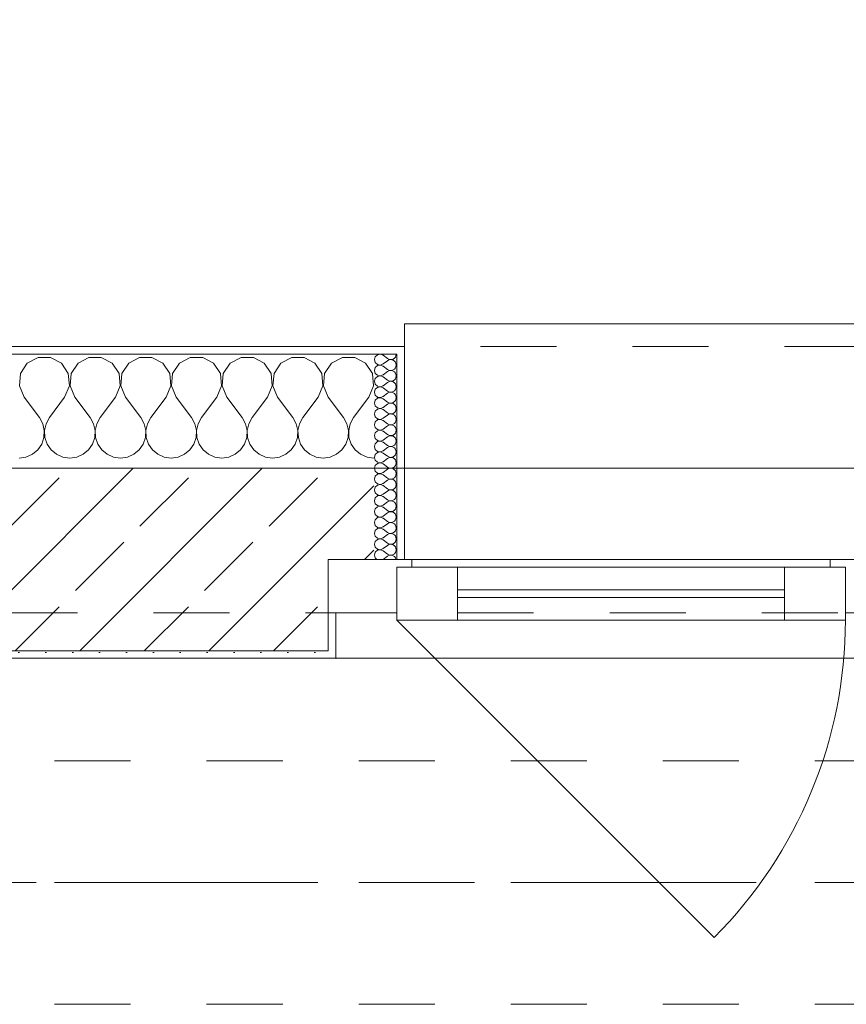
# Model space of a CAD drawing. Header units: metres. Extents: x -4 to 100, y -11 to 17.
# Tile 376 of 656: x 25.93 to 27.02, y 12.99 to 14.28. Entities that reach past the tile are written whole.
import ezdxf

# ---------------------------------------------------------------- set-up
doc = ezdxf.new("R2010")
doc.units = ezdxf.units.M
doc.header["$MEASUREMENT"] = 0
for name, pattern in [('Achse', [0.2, 0.1, -0.05, 0, -0.05]), ('Strichlinie doppelt', [0.546806, 0.264583, -0.105833, 0.070556, -0.105833]), ('Strichlinie eng', [0.115, 0.075, -0.04]), ('Untersicht', [0.1, 0.075, -0.025])]:
    doc.linetypes.add(name, pattern=pattern)
for name, color, linetype in [('152 - Bemaßung_ Beschriftung.Ausbau', 7, 'Continuous'), ('451 - Universal.Achsen Raster', 7, 'Continuous'), ('603 - Struktur.Bodenplatte_ Decke Roh', 7, 'Continuous'), ('604 - Struktur.Wand Aussen', 7, 'Continuous'), ('608 - Struktur.Träger', 7, 'Continuous'), ('650 - Abdeckung.Fußboden Aufbau', 7, 'Continuous'), ('Neubau_653 - Abdeckung.TB Verkofferung', 7, 'Continuous')]:
    doc.layers.add(name, color=color, linetype=linetype)
doc.styles.add('ERSTELLTER_STIL_2', font='txt')
doc.dimstyles.new('ERSTELLTER_STIL__5', dxfattribs={"dimtxt": 0.1, "dimasz": 0.0532, "dimexe": 0.18, "dimexo": 0.0625, "dimgap": 0, "dimtad": 1, "dimtih": 1, "dimtoh": 1, "dimzin": 0, "dimdsep": 46, "dimtxsty": 'ERSTELLTER_STIL_2', "dimblk": 'ARROWHEAD_2', "dimblk1": 'ARROWHEAD_2', "dimblk2": 'ARROWHEAD_2', "dimcen": 0.09, "dimse1": 1, "dimse2": 1, "dimclrd": 7, "dimclre": 7, "dimclrt": 7, "dimazin": 0, "dimtfac": 1, "dimtdec": 4, "dimtmove": 0, "dimatfit": 3, "dimfxl": 1, "dimtolj": 1, "dimtzin": 0, "dimarcsym": 0})
pattern_1 = [(0, (0, 0), (0, 0.08660254), [0, -0.05]), (0, (0.025, 0.0433), (0, 0.08660254), [0, -0.05])]
pattern_2 = [(45, (0, 0), (-0.01767767, 0.01767767), [0, -0.025])]

# ---------------------------------------------------------------- blocks, each defined once
blk = doc.blocks.new('*X69')
at = {"layer": '604 - Struktur.Wand Aussen', "color": 7, "linetype": 'Continuous', "lineweight": 5}
for p, q in [((25.9442, 13.833), (25.9352, 13.8195)), ((25.9585, 13.8407), (25.9442, 13.833)), ((25.9748, 13.8407), (25.9585, 13.8407)), ((25.9891, 13.833), (25.9748, 13.8407)), ((25.9981, 13.8195), (25.9891, 13.833)), ((26.0109, 13.833), (26.0019, 13.8195)), ((26.0252, 13.8407), (26.0109, 13.833)), ((26.0415, 13.8407), (26.0252, 13.8407)), ((26.0558, 13.833), (26.0415, 13.8407)), ((26.0648, 13.8195), (26.0558, 13.833)), ((26.0776, 13.833), (26.0686, 13.8195)), ((26.0919, 13.8407), (26.0776, 13.833)), ((26.1081, 13.8407), (26.0919, 13.8407)), ((26.1224, 13.833), (26.1081, 13.8407)), ((26.1314, 13.8195), (26.1224, 13.833)), ((26.1442, 13.833), (26.1352, 13.8195)), ((26.1585, 13.8407), (26.1442, 13.833)), ((26.1748, 13.8407), (26.1585, 13.8407)), ((26.1891, 13.833), (26.1748, 13.8407)), ((26.1981, 13.8195), (26.1891, 13.833)), ((26.2109, 13.833), (26.2019, 13.8195)), ((26.2252, 13.8407), (26.2109, 13.833)), ((26.2415, 13.8407), (26.2252, 13.8407)), ((26.2558, 13.833), (26.2415, 13.8407)), ((26.2648, 13.8195), (26.2558, 13.833)), ((26.2776, 13.833), (26.2686, 13.8195)), ((26.2919, 13.8407), (26.2776, 13.833)), ((26.3081, 13.8407), (26.2919, 13.8407)), ((26.3224, 13.833), (26.3081, 13.8407)), ((26.3314, 13.8195), (26.3224, 13.833)), ((26.3442, 13.833), (26.3352, 13.8195)), ((26.3585, 13.8407), (26.3442, 13.833)), ((26.3748, 13.8407), (26.3585, 13.8407)), ((26.3891, 13.833), (26.3748, 13.8407)), ((26.3981, 13.8195), (26.3891, 13.833)), ((25.9352, 13.8195), (25.9337, 13.8033)), ((25.9996, 13.8033), (25.9981, 13.8195)), ((26.0019, 13.8195), (26.0004, 13.8033)), ((26.0663, 13.8033), (26.0648, 13.8195)), ((26.0686, 13.8195), (26.067, 13.8033)), ((26.133, 13.8033), (26.1314, 13.8195)), ((26.1352, 13.8195), (26.1337, 13.8033)), ((26.1996, 13.8033), (26.1981, 13.8195)), ((26.2019, 13.8195), (26.2004, 13.8033)), ((26.2663, 13.8033), (26.2648, 13.8195)), ((26.2686, 13.8195), (26.267, 13.8033)), ((26.333, 13.8033), (26.3314, 13.8195)), ((26.3352, 13.8195), (26.3337, 13.8033)), ((26.3996, 13.8033), (26.3981, 13.8195)), ((25.9337, 13.8033), (25.94, 13.7883)), ((25.9933, 13.7883), (25.9996, 13.8033)), ((26.0004, 13.8033), (26.0067, 13.7883)), ((26.06, 13.7883), (26.0663, 13.8033)), ((26.067, 13.8033), (26.0733, 13.7883)), ((26.1267, 13.7883), (26.133, 13.8033)), ((26.1337, 13.8033), (26.14, 13.7883)), ((26.1933, 13.7883), (26.1996, 13.8033)), ((26.2004, 13.8033), (26.2067, 13.7883)), ((26.26, 13.7883), (26.2663, 13.8033)), ((26.267, 13.8033), (26.2733, 13.7883)), ((26.3267, 13.7883), (26.333, 13.8033)), ((26.3337, 13.8033), (26.34, 13.7883)), ((26.3933, 13.7883), (26.3996, 13.8033)), ((25.94, 13.7883), (25.96, 13.7617)), ((25.9933, 13.7883), (25.9733, 13.7617)), ((26.0067, 13.7883), (26.0267, 13.7617)), ((26.06, 13.7883), (26.04, 13.7617)), ((26.0733, 13.7883), (26.0933, 13.7617)), ((26.1267, 13.7883), (26.1067, 13.7617)), ((26.14, 13.7883), (26.16, 13.7617)), ((26.1933, 13.7883), (26.1733, 13.7617)), ((26.2067, 13.7883), (26.2267, 13.7617)), ((26.26, 13.7883), (26.24, 13.7617)), ((26.2733, 13.7883), (26.2933, 13.7617)), ((26.3267, 13.7883), (26.3067, 13.7617)), ((26.34, 13.7883), (26.36, 13.7617)), ((26.3933, 13.7883), (26.3733, 13.7617)), ((25.9645, 13.7536), (25.96, 13.7617)), ((25.9665, 13.7447), (25.9645, 13.7536)), ((25.9689, 13.7536), (25.9668, 13.7447)), ((25.9733, 13.7617), (25.9689, 13.7536)), ((26.0311, 13.7536), (26.0267, 13.7617)), ((26.0332, 13.7447), (26.0311, 13.7536)), ((26.0355, 13.7536), (26.0335, 13.7447)), ((26.04, 13.7617), (26.0355, 13.7536)), ((26.0978, 13.7536), (26.0933, 13.7617)), ((26.0999, 13.7447), (26.0978, 13.7536)), ((26.1022, 13.7536), (26.1001, 13.7447)), ((26.1067, 13.7617), (26.1022, 13.7536)), ((26.1645, 13.7536), (26.16, 13.7617)), ((26.1665, 13.7447), (26.1645, 13.7536)), ((26.1689, 13.7536), (26.1668, 13.7447)), ((26.1733, 13.7617), (26.1689, 13.7536)), ((26.2311, 13.7536), (26.2267, 13.7617)), ((26.2332, 13.7447), (26.2311, 13.7536)), ((26.2355, 13.7536), (26.2335, 13.7447)), ((26.24, 13.7617), (26.2355, 13.7536)), ((26.2978, 13.7536), (26.2933, 13.7617)), ((26.2999, 13.7447), (26.2978, 13.7536)), ((26.3022, 13.7536), (26.3001, 13.7447)), ((26.3067, 13.7617), (26.3022, 13.7536)), ((26.3645, 13.7536), (26.36, 13.7617)), ((26.3665, 13.7447), (26.3645, 13.7536)), ((26.3689, 13.7536), (26.3668, 13.7447)), ((26.3733, 13.7617), (26.3689, 13.7536)), ((25.9661, 13.7355), (25.9665, 13.7447)), ((25.9668, 13.7447), (25.9672, 13.7355)), ((26.0328, 13.7355), (26.0332, 13.7447)), ((26.0335, 13.7447), (26.0339, 13.7355)), ((26.0994, 13.7355), (26.0999, 13.7447)), ((26.1001, 13.7447), (26.1006, 13.7355)), ((26.1661, 13.7355), (26.1665, 13.7447)), ((26.1668, 13.7447), (26.1672, 13.7355)), ((26.2328, 13.7355), (26.2332, 13.7447)), ((26.2335, 13.7447), (26.2339, 13.7355)), ((26.2994, 13.7355), (26.2999, 13.7447)), ((26.3001, 13.7447), (26.3006, 13.7355)), ((26.3661, 13.7355), (26.3665, 13.7447)), ((26.3668, 13.7447), (26.3672, 13.7355)), ((25.9579, 13.7192), (25.9631, 13.7268)), ((25.9631, 13.7268), (25.9661, 13.7355)), ((25.9672, 13.7355), (25.9702, 13.7268)), ((25.9702, 13.7268), (25.9754, 13.7192)), ((26.0246, 13.7192), (26.0298, 13.7268)), ((26.0298, 13.7268), (26.0328, 13.7355)), ((26.0339, 13.7355), (26.0369, 13.7268)), ((26.0369, 13.7268), (26.0421, 13.7192)), ((26.0913, 13.7192), (26.0965, 13.7268)), ((26.0965, 13.7268), (26.0994, 13.7355)), ((26.1006, 13.7355), (26.1035, 13.7268)), ((26.1035, 13.7268), (26.1087, 13.7192)), ((26.1579, 13.7192), (26.1631, 13.7268)), ((26.1631, 13.7268), (26.1661, 13.7355)), ((26.1672, 13.7355), (26.1702, 13.7268)), ((26.1702, 13.7268), (26.1754, 13.7192)), ((26.2246, 13.7192), (26.2298, 13.7268)), ((26.2298, 13.7268), (26.2328, 13.7355)), ((26.2339, 13.7355), (26.2369, 13.7268)), ((26.2369, 13.7268), (26.2421, 13.7192)), ((26.2913, 13.7192), (26.2965, 13.7268)), ((26.2965, 13.7268), (26.2994, 13.7355)), ((26.3006, 13.7355), (26.3035, 13.7268)), ((26.3035, 13.7268), (26.3087, 13.7192)), ((26.3579, 13.7192), (26.3631, 13.7268)), ((26.3631, 13.7268), (26.3661, 13.7355)), ((26.3672, 13.7355), (26.3702, 13.7268)), ((26.3702, 13.7268), (26.3754, 13.7192)), ((25.9509, 13.7133), (25.9579, 13.7192)), ((25.9754, 13.7192), (25.9825, 13.7133)), ((26.0175, 13.7133), (26.0246, 13.7192)), ((26.0421, 13.7192), (26.0491, 13.7133)), ((26.0842, 13.7133), (26.0913, 13.7192)), ((26.1087, 13.7192), (26.1158, 13.7133)), ((26.1509, 13.7133), (26.1579, 13.7192)), ((26.1754, 13.7192), (26.1825, 13.7133)), ((26.2175, 13.7133), (26.2246, 13.7192)), ((26.2421, 13.7192), (26.2491, 13.7133)), ((26.2842, 13.7133), (26.2913, 13.7192)), ((26.3087, 13.7192), (26.3158, 13.7133)), ((26.3509, 13.7133), (26.3579, 13.7192)), ((26.3754, 13.7192), (26.3825, 13.7133)), ((25.9333, 13.7083), (25.9424, 13.7096)), ((25.9424, 13.7096), (25.9509, 13.7133)), ((25.9825, 13.7133), (25.9909, 13.7096)), ((25.9909, 13.7096), (26, 13.7083)), ((26, 13.7083), (26.0091, 13.7096)), ((26.0091, 13.7096), (26.0175, 13.7133)), ((26.0491, 13.7133), (26.0576, 13.7096)), ((26.0576, 13.7096), (26.0667, 13.7083)), ((26.0667, 13.7083), (26.0758, 13.7096)), ((26.0758, 13.7096), (26.0842, 13.7133)), ((26.1158, 13.7133), (26.1242, 13.7096)), ((26.1242, 13.7096), (26.1333, 13.7083)), ((26.1333, 13.7083), (26.1424, 13.7096)), ((26.1424, 13.7096), (26.1509, 13.7133)), ((26.1825, 13.7133), (26.1909, 13.7096)), ((26.1909, 13.7096), (26.2, 13.7083)), ((26.2, 13.7083), (26.2091, 13.7096)), ((26.2091, 13.7096), (26.2175, 13.7133)), ((26.2491, 13.7133), (26.2576, 13.7096)), ((26.2576, 13.7096), (26.2667, 13.7083)), ((26.2667, 13.7083), (26.2758, 13.7096)), ((26.2758, 13.7096), (26.2842, 13.7133)), ((26.3158, 13.7133), (26.3242, 13.7096)), ((26.3242, 13.7096), (26.3333, 13.7083)), ((26.3333, 13.7083), (26.3424, 13.7096)), ((26.3424, 13.7096), (26.3509, 13.7133)), ((26.3825, 13.7133), (26.3909, 13.7096)), ((26.3909, 13.7096), (26.4, 13.7083))]:
    blk.add_line(p, q, dxfattribs=at)
blk = doc.blocks.new('*X93')
at = {"layer": '604 - Struktur.Wand Aussen', "color": 7, "linetype": 'Continuous', "lineweight": 5}
for p, q in [((26.4047, 13.8442), (26.4018, 13.8416)), ((26.4085, 13.845), (26.4047, 13.8442)), ((26.4121, 13.8436), (26.4085, 13.845)), ((26.4121, 13.8436), (26.4179, 13.8393)), ((26.4282, 13.8412), (26.429, 13.843)), ((26.429, 13.843), (26.4293, 13.845)), ((26.4018, 13.8416), (26.4007, 13.8379)), ((26.4007, 13.8379), (26.4018, 13.8341)), ((26.4018, 13.8341), (26.4047, 13.8315)), ((26.4047, 13.83), (26.4018, 13.8273)), ((26.4047, 13.8315), (26.4085, 13.8307)), ((26.4085, 13.8307), (26.4047, 13.83)), ((26.4085, 13.8307), (26.4121, 13.8321)), ((26.4121, 13.8293), (26.4085, 13.8307)), ((26.4121, 13.8321), (26.4179, 13.8364)), ((26.4179, 13.8393), (26.4196, 13.8383)), ((26.4196, 13.8374), (26.4179, 13.8364)), ((26.4196, 13.8383), (26.4215, 13.8379)), ((26.4215, 13.8378), (26.4196, 13.8374)), ((26.4215, 13.8379), (26.4235, 13.838)), ((26.4235, 13.8377), (26.4215, 13.8378)), ((26.4235, 13.838), (26.4253, 13.8386)), ((26.4253, 13.8371), (26.4235, 13.8377)), ((26.4253, 13.8386), (26.427, 13.8397)), ((26.427, 13.836), (26.4253, 13.8371)), ((26.427, 13.8397), (26.4282, 13.8412)), ((26.4282, 13.8345), (26.427, 13.836)), ((26.429, 13.8327), (26.4282, 13.8345)), ((26.4293, 13.8307), (26.429, 13.8327)), ((26.429, 13.8288), (26.4293, 13.8307)), ((26.4018, 13.8273), (26.4007, 13.8236)), ((26.4007, 13.8236), (26.4018, 13.8198)), ((26.4018, 13.8198), (26.4047, 13.8172)), ((26.4047, 13.8172), (26.4085, 13.8165)), ((26.4085, 13.8165), (26.4121, 13.8179)), ((26.4121, 13.8293), (26.4179, 13.825)), ((26.4121, 13.8179), (26.4179, 13.8221)), ((26.4179, 13.825), (26.4196, 13.824)), ((26.4196, 13.8231), (26.4179, 13.8221)), ((26.4196, 13.824), (26.4215, 13.8236)), ((26.4215, 13.8235), (26.4196, 13.8231)), ((26.4215, 13.8236), (26.4235, 13.8237)), ((26.4235, 13.8234), (26.4215, 13.8235)), ((26.4235, 13.8237), (26.4253, 13.8243)), ((26.4253, 13.8228), (26.4235, 13.8234)), ((26.4253, 13.8243), (26.427, 13.8254)), ((26.427, 13.8217), (26.4253, 13.8228)), ((26.427, 13.8254), (26.4282, 13.827)), ((26.4282, 13.8202), (26.427, 13.8217)), ((26.4282, 13.827), (26.429, 13.8288)), ((26.429, 13.8184), (26.4282, 13.8202)), ((26.4293, 13.8164), (26.429, 13.8184)), ((26.4018, 13.813), (26.4007, 13.8093)), ((26.4007, 13.8093), (26.4018, 13.8055)), ((26.4047, 13.8157), (26.4018, 13.813)), ((26.4018, 13.8055), (26.4047, 13.8029)), ((26.4085, 13.8164), (26.4047, 13.8157)), ((26.4121, 13.815), (26.4085, 13.8164)), ((26.4121, 13.815), (26.4179, 13.8107)), ((26.4121, 13.8036), (26.4179, 13.8079)), ((26.4179, 13.8107), (26.4196, 13.8098)), ((26.4196, 13.8088), (26.4179, 13.8079)), ((26.4196, 13.8098), (26.4215, 13.8093)), ((26.4215, 13.8093), (26.4196, 13.8088)), ((26.4215, 13.8093), (26.4235, 13.8094)), ((26.4235, 13.8092), (26.4215, 13.8093)), ((26.4235, 13.8094), (26.4253, 13.81)), ((26.4253, 13.8085), (26.4235, 13.8092)), ((26.4253, 13.81), (26.427, 13.8112)), ((26.427, 13.8074), (26.4253, 13.8085)), ((26.427, 13.8112), (26.4282, 13.8127)), ((26.4282, 13.8059), (26.427, 13.8074)), ((26.4282, 13.8127), (26.429, 13.8145)), ((26.429, 13.8041), (26.4282, 13.8059)), ((26.429, 13.8145), (26.4293, 13.8164)), ((26.4293, 13.8021), (26.429, 13.8041)), ((26.4018, 13.7988), (26.4007, 13.795)), ((26.4007, 13.795), (26.4018, 13.7912)), ((26.4047, 13.8014), (26.4018, 13.7988)), ((26.4018, 13.7912), (26.4047, 13.7886)), ((26.4047, 13.8029), (26.4085, 13.8022)), ((26.4085, 13.8021), (26.4047, 13.8014)), ((26.4085, 13.8022), (26.4121, 13.8036)), ((26.4121, 13.8007), (26.4085, 13.8021)), ((26.4121, 13.8007), (26.4179, 13.7964)), ((26.4121, 13.7893), (26.4179, 13.7936)), ((26.4179, 13.7964), (26.4196, 13.7955)), ((26.4196, 13.7945), (26.4179, 13.7936)), ((26.4196, 13.7955), (26.4215, 13.795)), ((26.4215, 13.795), (26.4196, 13.7945)), ((26.4215, 13.795), (26.4235, 13.7951)), ((26.4235, 13.7949), (26.4215, 13.795)), ((26.4235, 13.7951), (26.4253, 13.7958)), ((26.4253, 13.7942), (26.4235, 13.7949)), ((26.4253, 13.7958), (26.427, 13.7969)), ((26.427, 13.7931), (26.4253, 13.7942)), ((26.427, 13.7969), (26.4282, 13.7984)), ((26.4282, 13.7916), (26.427, 13.7931)), ((26.4282, 13.7984), (26.429, 13.8002)), ((26.429, 13.7898), (26.4282, 13.7916)), ((26.429, 13.8002), (26.4293, 13.8021)), ((26.4018, 13.7845), (26.4007, 13.7807)), ((26.4007, 13.7807), (26.4018, 13.777)), ((26.4047, 13.7871), (26.4018, 13.7845)), ((26.4047, 13.7886), (26.4085, 13.7879)), ((26.4085, 13.7878), (26.4047, 13.7871)), ((26.4085, 13.7879), (26.4121, 13.7893)), ((26.4121, 13.7864), (26.4085, 13.7878)), ((26.4121, 13.7864), (26.4179, 13.7821)), ((26.4121, 13.775), (26.4179, 13.7793)), ((26.4179, 13.7821), (26.4196, 13.7812)), ((26.4196, 13.7802), (26.4179, 13.7793)), ((26.4196, 13.7812), (26.4215, 13.7807)), ((26.4215, 13.7807), (26.4196, 13.7802)), ((26.4215, 13.7807), (26.4235, 13.7808)), ((26.4235, 13.7806), (26.4215, 13.7807)), ((26.4235, 13.7808), (26.4253, 13.7815)), ((26.4253, 13.78), (26.4235, 13.7806)), ((26.4253, 13.7815), (26.427, 13.7826)), ((26.427, 13.7788), (26.4253, 13.78)), ((26.427, 13.7826), (26.4282, 13.7841)), ((26.4282, 13.7773), (26.427, 13.7788)), ((26.4282, 13.7841), (26.429, 13.7859)), ((26.4293, 13.7879), (26.429, 13.7898)), ((26.429, 13.7859), (26.4293, 13.7879)), ((26.4018, 13.7702), (26.4007, 13.7664)), ((26.4007, 13.7664), (26.4018, 13.7627)), ((26.4018, 13.777), (26.4047, 13.7743)), ((26.4047, 13.7728), (26.4018, 13.7702)), ((26.4047, 13.7743), (26.4085, 13.7736)), ((26.4085, 13.7735), (26.4047, 13.7728)), ((26.4085, 13.7736), (26.4121, 13.775)), ((26.4121, 13.7721), (26.4085, 13.7735)), ((26.4121, 13.7721), (26.4179, 13.7679)), ((26.4179, 13.7679), (26.4196, 13.7669)), ((26.4196, 13.766), (26.4179, 13.765)), ((26.4196, 13.7669), (26.4215, 13.7665)), ((26.4215, 13.7664), (26.4196, 13.766)), ((26.4215, 13.7665), (26.4235, 13.7666)), ((26.4235, 13.7663), (26.4215, 13.7664)), ((26.4235, 13.7666), (26.4253, 13.7672)), ((26.4253, 13.7657), (26.4235, 13.7663)), ((26.4253, 13.7672), (26.427, 13.7683)), ((26.427, 13.7646), (26.4253, 13.7657)), ((26.427, 13.7683), (26.4282, 13.7698)), ((26.429, 13.7755), (26.4282, 13.7773)), ((26.4282, 13.7698), (26.429, 13.7716)), ((26.4293, 13.7736), (26.429, 13.7755)), ((26.429, 13.7716), (26.4293, 13.7736)), ((26.4018, 13.7559), (26.4007, 13.7521)), ((26.4018, 13.7627), (26.4047, 13.76)), ((26.4047, 13.7585), (26.4018, 13.7559)), ((26.4047, 13.76), (26.4085, 13.7593)), ((26.4085, 13.7593), (26.4047, 13.7585)), ((26.4085, 13.7593), (26.4121, 13.7607)), ((26.4121, 13.7579), (26.4085, 13.7593)), ((26.4121, 13.7607), (26.4179, 13.765)), ((26.4121, 13.7579), (26.4179, 13.7536)), ((26.4179, 13.7536), (26.4196, 13.7526)), ((26.4196, 13.7526), (26.4215, 13.7522)), ((26.4215, 13.7522), (26.4235, 13.7523)), ((26.4235, 13.7523), (26.4253, 13.7529)), ((26.4253, 13.7529), (26.427, 13.754)), ((26.4282, 13.763), (26.427, 13.7646)), ((26.427, 13.754), (26.4282, 13.7555)), ((26.429, 13.7612), (26.4282, 13.763)), ((26.4282, 13.7555), (26.429, 13.7573)), ((26.4293, 13.7593), (26.429, 13.7612)), ((26.429, 13.7573), (26.4293, 13.7593)), ((26.4007, 13.7521), (26.4018, 13.7484)), ((26.4018, 13.7416), (26.4007, 13.7379)), ((26.4018, 13.7484), (26.4047, 13.7458)), ((26.4047, 13.7442), (26.4018, 13.7416)), ((26.4047, 13.7458), (26.4085, 13.745)), ((26.4085, 13.745), (26.4047, 13.7442)), ((26.4085, 13.745), (26.4121, 13.7464)), ((26.4121, 13.7436), (26.4085, 13.745)), ((26.4121, 13.7464), (26.4179, 13.7507)), ((26.4121, 13.7436), (26.4179, 13.7393)), ((26.4196, 13.7517), (26.4179, 13.7507)), ((26.4179, 13.7393), (26.4196, 13.7383)), ((26.4215, 13.7521), (26.4196, 13.7517)), ((26.4235, 13.752), (26.4215, 13.7521)), ((26.4253, 13.7514), (26.4235, 13.752)), ((26.427, 13.7503), (26.4253, 13.7514)), ((26.4253, 13.7386), (26.427, 13.7397)), ((26.4282, 13.7488), (26.427, 13.7503)), ((26.427, 13.7397), (26.4282, 13.7412)), ((26.429, 13.747), (26.4282, 13.7488)), ((26.4282, 13.7412), (26.429, 13.743)), ((26.4293, 13.745), (26.429, 13.747)), ((26.429, 13.743), (26.4293, 13.745)), ((26.4007, 13.7379), (26.4018, 13.7341)), ((26.4018, 13.7273), (26.4007, 13.7236)), ((26.4018, 13.7341), (26.4047, 13.7315)), ((26.4047, 13.73), (26.4018, 13.7273)), ((26.4047, 13.7315), (26.4085, 13.7307)), ((26.4085, 13.7307), (26.4047, 13.73)), ((26.4085, 13.7307), (26.4121, 13.7321)), ((26.4121, 13.7293), (26.4085, 13.7307)), ((26.4121, 13.7321), (26.4179, 13.7364)), ((26.4121, 13.7293), (26.4179, 13.725)), ((26.4196, 13.7374), (26.4179, 13.7364)), ((26.4196, 13.7383), (26.4215, 13.7379)), ((26.4215, 13.7378), (26.4196, 13.7374)), ((26.4215, 13.7379), (26.4235, 13.738)), ((26.4235, 13.7377), (26.4215, 13.7378)), ((26.4235, 13.738), (26.4253, 13.7386)), ((26.4253, 13.7371), (26.4235, 13.7377)), ((26.427, 13.736), (26.4253, 13.7371)), ((26.4282, 13.7345), (26.427, 13.736)), ((26.427, 13.7254), (26.4282, 13.727)), ((26.429, 13.7327), (26.4282, 13.7345)), ((26.4282, 13.727), (26.429, 13.7288)), ((26.4293, 13.7307), (26.429, 13.7327)), ((26.429, 13.7288), (26.4293, 13.7307)), ((26.4007, 13.7236), (26.4018, 13.7198)), ((26.4018, 13.7198), (26.4047, 13.7172)), ((26.4047, 13.7157), (26.4018, 13.713)), ((26.4047, 13.7172), (26.4085, 13.7165)), ((26.4085, 13.7164), (26.4047, 13.7157)), ((26.4085, 13.7165), (26.4121, 13.7179)), ((26.4121, 13.715), (26.4085, 13.7164)), ((26.4121, 13.7179), (26.4179, 13.7221)), ((26.4121, 13.715), (26.4179, 13.7107)), ((26.4179, 13.725), (26.4196, 13.724)), ((26.4196, 13.7231), (26.4179, 13.7221)), ((26.4196, 13.724), (26.4215, 13.7236)), ((26.4215, 13.7235), (26.4196, 13.7231)), ((26.4215, 13.7236), (26.4235, 13.7237)), ((26.4235, 13.7234), (26.4215, 13.7235)), ((26.4235, 13.7237), (26.4253, 13.7243)), ((26.4253, 13.7228), (26.4235, 13.7234)), ((26.4253, 13.7243), (26.427, 13.7254)), ((26.427, 13.7217), (26.4253, 13.7228)), ((26.4282, 13.7202), (26.427, 13.7217)), ((26.429, 13.7184), (26.4282, 13.7202)), ((26.4282, 13.7127), (26.429, 13.7145)), ((26.4293, 13.7164), (26.429, 13.7184)), ((26.429, 13.7145), (26.4293, 13.7164)), ((26.4018, 13.713), (26.4007, 13.7093)), ((26.4007, 13.7093), (26.4018, 13.7055)), ((26.4018, 13.7055), (26.4047, 13.7029)), ((26.4047, 13.7014), (26.4018, 13.6988)), ((26.4047, 13.7029), (26.4085, 13.7022)), ((26.4085, 13.7021), (26.4047, 13.7014)), ((26.4085, 13.7022), (26.4121, 13.7036)), ((26.4121, 13.7007), (26.4085, 13.7021)), ((26.4121, 13.7036), (26.4179, 13.7079)), ((26.4121, 13.7007), (26.4179, 13.6964)), ((26.4179, 13.7107), (26.4196, 13.7098)), ((26.4196, 13.7088), (26.4179, 13.7079)), ((26.4196, 13.7098), (26.4215, 13.7093)), ((26.4215, 13.7093), (26.4196, 13.7088)), ((26.4215, 13.7093), (26.4235, 13.7094)), ((26.4235, 13.7092), (26.4215, 13.7093)), ((26.4235, 13.7094), (26.4253, 13.71)), ((26.4253, 13.7085), (26.4235, 13.7092)), ((26.4253, 13.71), (26.427, 13.7112)), ((26.427, 13.7074), (26.4253, 13.7085)), ((26.427, 13.7112), (26.4282, 13.7127)), ((26.4282, 13.7059), (26.427, 13.7074)), ((26.429, 13.7041), (26.4282, 13.7059)), ((26.4293, 13.7021), (26.429, 13.7041)), ((26.429, 13.7002), (26.4293, 13.7021)), ((26.4018, 13.6988), (26.4007, 13.695)), ((26.4007, 13.695), (26.4018, 13.6912)), ((26.4018, 13.6912), (26.4047, 13.6886)), ((26.4047, 13.6886), (26.4085, 13.6879)), ((26.4085, 13.6878), (26.4047, 13.6871)), ((26.4085, 13.6879), (26.4121, 13.6893)), ((26.4121, 13.6864), (26.4085, 13.6878)), ((26.4121, 13.6893), (26.4179, 13.6936)), ((26.4179, 13.6964), (26.4196, 13.6955)), ((26.4196, 13.6945), (26.4179, 13.6936)), ((26.4196, 13.6955), (26.4215, 13.695)), ((26.4215, 13.695), (26.4196, 13.6945)), ((26.4215, 13.695), (26.4235, 13.6951)), ((26.4235, 13.6949), (26.4215, 13.695)), ((26.4235, 13.6951), (26.4253, 13.6958)), ((26.4253, 13.6942), (26.4235, 13.6949)), ((26.4253, 13.6958), (26.427, 13.6969)), ((26.427, 13.6931), (26.4253, 13.6942)), ((26.427, 13.6969), (26.4282, 13.6984)), ((26.4282, 13.6916), (26.427, 13.6931)), ((26.4282, 13.6984), (26.429, 13.7002)), ((26.429, 13.6898), (26.4282, 13.6916)), ((26.4293, 13.6879), (26.429, 13.6898)), ((26.429, 13.6859), (26.4293, 13.6879)), ((26.4018, 13.6845), (26.4007, 13.6807)), ((26.4007, 13.6807), (26.4018, 13.677)), ((26.4047, 13.6871), (26.4018, 13.6845)), ((26.4018, 13.677), (26.4047, 13.6743)), ((26.4085, 13.6736), (26.4121, 13.675)), ((26.4121, 13.6864), (26.4179, 13.6821)), ((26.4121, 13.675), (26.4179, 13.6793)), ((26.4179, 13.6821), (26.4196, 13.6812)), ((26.4196, 13.6802), (26.4179, 13.6793)), ((26.4196, 13.6812), (26.4215, 13.6807)), ((26.4215, 13.6807), (26.4196, 13.6802)), ((26.4215, 13.6807), (26.4235, 13.6808)), ((26.4235, 13.6806), (26.4215, 13.6807)), ((26.4235, 13.6808), (26.4253, 13.6815)), ((26.4253, 13.68), (26.4235, 13.6806)), ((26.4253, 13.6815), (26.427, 13.6826)), ((26.427, 13.6788), (26.4253, 13.68)), ((26.427, 13.6826), (26.4282, 13.6841)), ((26.4282, 13.6773), (26.427, 13.6788)), ((26.4282, 13.6841), (26.429, 13.6859)), ((26.429, 13.6755), (26.4282, 13.6773)), ((26.4293, 13.6736), (26.429, 13.6755)), ((26.4018, 13.6702), (26.4007, 13.6664)), ((26.4007, 13.6664), (26.4018, 13.6627)), ((26.4047, 13.6728), (26.4018, 13.6702)), ((26.4018, 13.6627), (26.4047, 13.66)), ((26.4047, 13.6743), (26.4085, 13.6736)), ((26.4085, 13.6735), (26.4047, 13.6728)), ((26.4121, 13.6721), (26.4085, 13.6735)), ((26.4121, 13.6721), (26.4179, 13.6679)), ((26.4121, 13.6607), (26.4179, 13.665)), ((26.4179, 13.6679), (26.4196, 13.6669)), ((26.4196, 13.666), (26.4179, 13.665)), ((26.4196, 13.6669), (26.4215, 13.6665)), ((26.4215, 13.6664), (26.4196, 13.666)), ((26.4215, 13.6665), (26.4235, 13.6666)), ((26.4235, 13.6663), (26.4215, 13.6664)), ((26.4235, 13.6666), (26.4253, 13.6672)), ((26.4253, 13.6657), (26.4235, 13.6663)), ((26.4253, 13.6672), (26.427, 13.6683)), ((26.427, 13.6646), (26.4253, 13.6657)), ((26.427, 13.6683), (26.4282, 13.6698)), ((26.4282, 13.663), (26.427, 13.6646)), ((26.4282, 13.6698), (26.429, 13.6716)), ((26.429, 13.6612), (26.4282, 13.663)), ((26.429, 13.6716), (26.4293, 13.6736)), ((26.4018, 13.6559), (26.4007, 13.6521)), ((26.4007, 13.6521), (26.4018, 13.6484)), ((26.4047, 13.6585), (26.4018, 13.6559)), ((26.4047, 13.66), (26.4085, 13.6593)), ((26.4085, 13.6593), (26.4047, 13.6585)), ((26.4085, 13.6593), (26.4121, 13.6607)), ((26.4121, 13.6579), (26.4085, 13.6593)), ((26.4121, 13.6579), (26.4179, 13.6536)), ((26.4121, 13.6464), (26.4179, 13.6507)), ((26.4179, 13.6536), (26.4196, 13.6526)), ((26.4196, 13.6517), (26.4179, 13.6507)), ((26.4196, 13.6526), (26.4215, 13.6522)), ((26.4215, 13.6521), (26.4196, 13.6517)), ((26.4215, 13.6522), (26.4235, 13.6523)), ((26.4235, 13.652), (26.4215, 13.6521)), ((26.4235, 13.6523), (26.4253, 13.6529)), ((26.4253, 13.6514), (26.4235, 13.652)), ((26.4253, 13.6529), (26.427, 13.654)), ((26.427, 13.6503), (26.4253, 13.6514)), ((26.427, 13.654), (26.4282, 13.6555)), ((26.4282, 13.6488), (26.427, 13.6503)), ((26.4282, 13.6555), (26.429, 13.6573)), ((26.429, 13.647), (26.4282, 13.6488)), ((26.4293, 13.6593), (26.429, 13.6612)), ((26.429, 13.6573), (26.4293, 13.6593)), ((26.4018, 13.6416), (26.4007, 13.6379)), ((26.4007, 13.6379), (26.4018, 13.6341)), ((26.4018, 13.6484), (26.4047, 13.6458)), ((26.4047, 13.6442), (26.4018, 13.6416)), ((26.4047, 13.6458), (26.4085, 13.645)), ((26.4085, 13.645), (26.4047, 13.6442)), ((26.4085, 13.645), (26.4121, 13.6464)), ((26.4121, 13.6436), (26.4085, 13.645)), ((26.4121, 13.6436), (26.4179, 13.6393)), ((26.4121, 13.6321), (26.4179, 13.6364)), ((26.4179, 13.6393), (26.4196, 13.6383)), ((26.4196, 13.6374), (26.4179, 13.6364)), ((26.4196, 13.6383), (26.4215, 13.6379)), ((26.4215, 13.6378), (26.4196, 13.6374)), ((26.4215, 13.6379), (26.4235, 13.638)), ((26.4235, 13.6377), (26.4215, 13.6378)), ((26.4235, 13.638), (26.4253, 13.6386)), ((26.4253, 13.6371), (26.4235, 13.6377)), ((26.4253, 13.6386), (26.427, 13.6397)), ((26.427, 13.636), (26.4253, 13.6371)), ((26.427, 13.6397), (26.4282, 13.6412)), ((26.4282, 13.6345), (26.427, 13.636)), ((26.4282, 13.6412), (26.429, 13.643)), ((26.4293, 13.645), (26.429, 13.647)), ((26.429, 13.643), (26.4293, 13.645)), ((26.4018, 13.6273), (26.4007, 13.6236)), ((26.4007, 13.6236), (26.4018, 13.6198)), ((26.4018, 13.6341), (26.4047, 13.6315)), ((26.4047, 13.63), (26.4018, 13.6273)), ((26.4047, 13.6315), (26.4085, 13.6307)), ((26.4085, 13.6307), (26.4047, 13.63)), ((26.4085, 13.6307), (26.4121, 13.6321)), ((26.4121, 13.6293), (26.4085, 13.6307)), ((26.4121, 13.6293), (26.4179, 13.625)), ((26.4179, 13.625), (26.4196, 13.624)), ((26.4196, 13.6231), (26.4179, 13.6221)), ((26.4196, 13.624), (26.4215, 13.6236)), ((26.4215, 13.6235), (26.4196, 13.6231)), ((26.4215, 13.6236), (26.4235, 13.6237)), ((26.4235, 13.6234), (26.4215, 13.6235)), ((26.4235, 13.6237), (26.4253, 13.6243)), ((26.4253, 13.6228), (26.4235, 13.6234)), ((26.4253, 13.6243), (26.427, 13.6254)), ((26.427, 13.6217), (26.4253, 13.6228)), ((26.427, 13.6254), (26.4282, 13.627)), ((26.429, 13.6327), (26.4282, 13.6345)), ((26.4282, 13.627), (26.429, 13.6288)), ((26.4293, 13.6307), (26.429, 13.6327)), ((26.429, 13.6288), (26.4293, 13.6307)), ((26.4018, 13.613), (26.4007, 13.6093)), ((26.4018, 13.6198), (26.4047, 13.6172)), ((26.4047, 13.6157), (26.4018, 13.613)), ((26.4047, 13.6172), (26.4085, 13.6165)), ((26.4085, 13.6164), (26.4047, 13.6157)), ((26.4085, 13.6165), (26.4121, 13.6179)), ((26.4121, 13.615), (26.4085, 13.6164)), ((26.4121, 13.6179), (26.4179, 13.6221)), ((26.4121, 13.615), (26.4179, 13.6107)), ((26.4179, 13.6107), (26.4196, 13.6098)), ((26.4235, 13.6094), (26.4253, 13.61)), ((26.4253, 13.61), (26.427, 13.6112)), ((26.4282, 13.6202), (26.427, 13.6217)), ((26.427, 13.6112), (26.4282, 13.6127)), ((26.429, 13.6184), (26.4282, 13.6202)), ((26.4282, 13.6127), (26.429, 13.6145)), ((26.4293, 13.6164), (26.429, 13.6184)), ((26.429, 13.6145), (26.4293, 13.6164)), ((26.4007, 13.6093), (26.4018, 13.6055)), ((26.4018, 13.5988), (26.4007, 13.595)), ((26.4018, 13.6055), (26.4047, 13.6029)), ((26.4047, 13.6014), (26.4018, 13.5988)), ((26.4047, 13.6029), (26.4085, 13.6022)), ((26.4085, 13.6021), (26.4047, 13.6014)), ((26.4085, 13.6022), (26.4121, 13.6036)), ((26.4121, 13.6007), (26.4085, 13.6021)), ((26.4121, 13.6036), (26.4179, 13.6079)), ((26.4121, 13.6007), (26.4179, 13.5964)), ((26.4196, 13.6088), (26.4179, 13.6079)), ((26.4196, 13.6098), (26.4215, 13.6093)), ((26.4215, 13.6093), (26.4196, 13.6088)), ((26.4215, 13.6093), (26.4235, 13.6094)), ((26.4235, 13.6092), (26.4215, 13.6093)), ((26.4253, 13.6085), (26.4235, 13.6092)), ((26.427, 13.6074), (26.4253, 13.6085)), ((26.4253, 13.5958), (26.427, 13.5969)), ((26.4282, 13.6059), (26.427, 13.6074)), ((26.427, 13.5969), (26.4282, 13.5984)), ((26.429, 13.6041), (26.4282, 13.6059)), ((26.4282, 13.5984), (26.429, 13.6002)), ((26.4293, 13.6021), (26.429, 13.6041)), ((26.429, 13.6002), (26.4293, 13.6021)), ((26.4007, 13.595), (26.4018, 13.5912)), ((26.4018, 13.5845), (26.4007, 13.5807)), ((26.4018, 13.5912), (26.4047, 13.5886)), ((26.4047, 13.5871), (26.4018, 13.5845)), ((26.4047, 13.5886), (26.4085, 13.5879)), ((26.4085, 13.5878), (26.4047, 13.5871)), ((26.4085, 13.5879), (26.4121, 13.5893)), ((26.4121, 13.5864), (26.4085, 13.5878)), ((26.4121, 13.5893), (26.4179, 13.5936)), ((26.4121, 13.5864), (26.4179, 13.5821)), ((26.4179, 13.5964), (26.4196, 13.5955)), ((26.4196, 13.5945), (26.4179, 13.5936)), ((26.4196, 13.5955), (26.4215, 13.595)), ((26.4215, 13.595), (26.4196, 13.5945)), ((26.4215, 13.595), (26.4235, 13.5951)), ((26.4235, 13.5949), (26.4215, 13.595)), ((26.4235, 13.5951), (26.4253, 13.5958)), ((26.4253, 13.5942), (26.4235, 13.5949)), ((26.427, 13.5931), (26.4253, 13.5942)), ((26.4282, 13.5916), (26.427, 13.5931)), ((26.427, 13.5826), (26.4282, 13.5841)), ((26.429, 13.5898), (26.4282, 13.5916)), ((26.4282, 13.5841), (26.429, 13.5859)), ((26.4293, 13.5879), (26.429, 13.5898)), ((26.429, 13.5859), (26.4293, 13.5879)), ((26.4007, 13.5807), (26.4018, 13.577)), ((26.4018, 13.577), (26.4039, 13.575)), ((26.4121, 13.575), (26.4179, 13.5793)), ((26.4179, 13.5821), (26.4196, 13.5812)), ((26.4196, 13.5802), (26.4179, 13.5793)), ((26.4196, 13.5812), (26.4215, 13.5807)), ((26.4215, 13.5807), (26.4196, 13.5802)), ((26.4215, 13.5807), (26.4235, 13.5808)), ((26.4235, 13.5806), (26.4215, 13.5807)), ((26.4235, 13.5808), (26.4253, 13.5815)), ((26.4253, 13.58), (26.4235, 13.5806)), ((26.4253, 13.5815), (26.427, 13.5826)), ((26.427, 13.5788), (26.4253, 13.58)), ((26.4282, 13.5773), (26.427, 13.5788)), ((26.429, 13.5755), (26.4282, 13.5773)), ((26.4291, 13.575), (26.429, 13.5755))]:
    blk.add_line(p, q, dxfattribs=at)
blk = doc.blocks.new('*D296')
at = {"layer": '152 - Bemaßung_ Beschriftung.Ausbau', "color": 7, "linetype": 'Continuous', "lineweight": 5}
for p, q in [((25.14, 14.8025), (25.14, 14.9075)), ((25.1602, 14.89), (25.1198, 14.82)), ((26.3602, 14.89), (26.3198, 14.82)), ((22.74, 14.855), (25.14, 14.855)), ((25.14, 14.855), (26.34, 14.855))]:
    blk.add_line(p, q, dxfattribs=at)
at = {"layer": '152 - Bemaßung_ Beschriftung.Ausbau', "color": 7, "lineweight": 5, "insert": (25.607, 14.875), "char_height": 0.1, "attachment_point": 7, "style": 'ERSTELLTER_STIL_2'}
blk.add_mtext('\\A1;{\\pql;\\fArial|b0|i0|c0|p38;1,20}', dxfattribs=at)
blk = doc.blocks.new('ARROWHEAD_2')
at = {"color": 0, "linetype": 'Continuous', "lineweight": 0}
for p, q in [((-0.378, -0.655), (0.378, 0.655)), ((0, 0), (-1, 0))]:
    blk.add_line(p, q, dxfattribs=at)
blk = doc.blocks.new('*D297')
at = {"layer": '152 - Bemaßung_ Beschriftung.Ausbau', "color": 7, "linetype": 'Continuous', "lineweight": 5}
for p, q in [((26.34, 14.8025), (26.34, 14.9075)), ((26.3602, 14.89), (26.3198, 14.82)), ((28.7602, 14.89), (28.7198, 14.82)), ((25.14, 14.855), (26.34, 14.855)), ((26.34, 14.855), (28.74, 14.855))]:
    blk.add_line(p, q, dxfattribs=at)
at = {"layer": '152 - Bemaßung_ Beschriftung.Ausbau', "color": 7, "lineweight": 5, "char_height": 0.1, "attachment_point": 7, "style": 'ERSTELLTER_STIL_2'}
for s, insert in [('\\A1;{\\pql;\\fArial|b0|i0|c0|p38;2,40}', (27.407, 14.875)), ('\\A1;{\\pql;\\fArial|b0|i0|c0|p38;2,01}', (27.407, 14.735))]:
    blk.add_mtext(s, dxfattribs=dict(at, insert=insert))
blk = doc.blocks.new('*D298')
at = {"layer": '152 - Bemaßung_ Beschriftung.Ausbau', "color": 7, "linetype": 'Continuous', "lineweight": 5}
for p, q in [((28.74, 14.8025), (28.74, 14.9075)), ((28.7602, 14.89), (28.7198, 14.82)), ((29.9602, 14.89), (29.9198, 14.82)), ((26.34, 14.855), (28.74, 14.855)), ((28.74, 14.855), (29.94, 14.855))]:
    blk.add_line(p, q, dxfattribs=at)
at = {"layer": '152 - Bemaßung_ Beschriftung.Ausbau', "color": 7, "lineweight": 5, "insert": (29.207, 14.875), "char_height": 0.1, "attachment_point": 7, "style": 'ERSTELLTER_STIL_2'}
blk.add_mtext('\\A1;{\\pql;\\fArial|b0|i0|c0|p38;1,20}', dxfattribs=at)
blk = doc.blocks.new('*D332')
at = {"layer": '152 - Bemaßung_ Beschriftung.Ausbau', "color": 7, "linetype": 'Continuous', "lineweight": 5}
for p, q in [((25.8, 15.3025), (25.8, 15.4075)), ((25.8202, 15.39), (25.7798, 15.32)), ((29.2702, 15.39), (29.2298, 15.32)), ((25.65, 15.355), (25.8, 15.355)), ((25.8, 15.355), (29.25, 15.355))]:
    blk.add_line(p, q, dxfattribs=at)
at = {"layer": '152 - Bemaßung_ Beschriftung.Ausbau', "color": 7, "lineweight": 5, "char_height": 0.1, "attachment_point": 7, "style": 'ERSTELLTER_STIL_2'}
for s, insert in [('\\A1;{\\pql;\\fArial|b0|i0|c0|p38;3,45}', (27.3161, 15.375)), ('\\A1;{\\pql;\\fArial|b0|i0|c0|p38;14}', (29.078, 15.375))]:
    blk.add_mtext(s, dxfattribs=dict(at, insert=insert))
blk = doc.blocks.new('*D333')
at = {"layer": '152 - Bemaßung_ Beschriftung.Ausbau', "color": 7, "linetype": 'Continuous', "lineweight": 5}
for p, q in [((29.25, 15.3025), (29.25, 15.4075)), ((29.2702, 15.39), (29.2298, 15.32)), ((29.4102, 15.39), (29.3698, 15.32)), ((25.8, 15.355), (29.25, 15.355)), ((29.25, 15.355), (29.39, 15.355))]:
    blk.add_line(p, q, dxfattribs=at)
blk = doc.blocks.new('*D369')
at = {"layer": '152 - Bemaßung_ Beschriftung.Ausbau', "color": 7, "linetype": 'Continuous', "lineweight": 5}
for p, q in [((25.88, 15.8025), (25.88, 15.9075)), ((25.9002, 15.89), (25.8598, 15.82)), ((29.2002, 15.89), (29.1598, 15.82)), ((25.58, 15.855), (25.88, 15.855)), ((25.88, 15.855), (29.18, 15.855))]:
    blk.add_line(p, q, dxfattribs=at)
at = {"layer": '152 - Bemaßung_ Beschriftung.Ausbau', "color": 7, "lineweight": 5, "insert": (27.397, 15.875), "char_height": 0.1, "attachment_point": 7, "style": 'ERSTELLTER_STIL_2'}
blk.add_mtext('\\A1;{\\pql;\\fArial|b0|i0|c0|p38;3,30}', dxfattribs=at)
blk = doc.blocks.new('*D370')
at = {"layer": '152 - Bemaßung_ Beschriftung.Ausbau', "color": 7, "linetype": 'Continuous', "lineweight": 5}
for p, q in [((29.18, 15.8025), (29.18, 15.9075)), ((29.2002, 15.89), (29.1598, 15.82)), ((29.5002, 15.89), (29.4598, 15.82)), ((25.88, 15.855), (29.18, 15.855)), ((29.18, 15.855), (29.48, 15.855))]:
    blk.add_line(p, q, dxfattribs=at)
at = {"layer": '152 - Bemaßung_ Beschriftung.Ausbau', "color": 7, "lineweight": 5, "insert": (29.2541, 15.875), "char_height": 0.1, "attachment_point": 7, "style": 'ERSTELLTER_STIL_2'}
blk.add_mtext('\\A1;{\\pql;\\fArial|b0|i0|c0|p38;30}', dxfattribs=at)

msp = doc.modelspace()

# ---------------------------------------------------------------- hatches: boundary and pattern name
at = {"layer": '604 - Struktur.Wand Aussen', "linetype": 'Continuous', "lineweight": 0, "true_color": 0x000000}
h = msp.add_hatch(dxfattribs=at)
h.set_pattern_fill('Verputz_0001', color=18, style=0, pattern_type=2)
h.set_pattern_definition(pattern_1)
h.paths.add_polyline_path([(25.05, 13.855), (25.05, 13.845), (26.43, 13.845), (26.43, 13.855)])
h = msp.add_hatch(dxfattribs=at)
h.set_pattern_fill('Verputz_0001', color=18, style=0, pattern_type=2)
h.set_pattern_definition(pattern_1)
h.paths.add_polyline_path([(26.43, 13.855), (26.43, 13.575), (26.44, 13.575), (26.44, 13.855)])
h = msp.add_hatch(dxfattribs=at)
h.set_pattern_fill('Beton__Stahlbeton_0001', color=18, style=0, pattern_type=2)
h.set_pattern_definition([(45, (0, 0), (-0.0848528, 0.0848528), []), (45, (-0.04243, 0.04243), (-0.0848528, 0.0848528), [0.09, -0.03])])
h.paths.add_polyline_path([(25.08, 13.695), (25.08, 13.575), (25.14, 13.575), (25.14, 13.505), (25.14, 13.455), (26.34, 13.455), (26.34, 13.505), (26.34, 13.575), (26.4, 13.575), (26.4, 13.695)])
h = msp.add_hatch(dxfattribs=at)
h.set_pattern_fill('Gips_0001', color=18, style=0, pattern_type=2)
h.set_pattern_definition(pattern_2)
h.paths.add_polyline_path([(26.34, 13.445), (26.35, 13.445), (26.35, 13.505), (26.34, 13.505)])
h = msp.add_hatch(dxfattribs=at)
h.set_pattern_fill('Gips_0001', color=18, style=0, pattern_type=2)
h.set_pattern_definition(pattern_2)
h.paths.add_polyline_path([(25.89, 13.455), (25.89, 13.445), (26.34, 13.445), (26.34, 13.455)])

# ---------------------------------------------------------------- linework, layer by layer
at = {"layer": '451 - Universal.Achsen Raster', "color": 160, "linetype": 'Strichlinie doppelt', "lineweight": 9, "true_color": 0x3232ff}
msp.add_line((64.935, 13.15), (-3.175, 13.15), dxfattribs=at)
at = {"layer": '603 - Struktur.Bodenplatte_ Decke Roh', "color": 7, "linetype": 'Continuous', "lineweight": 18, "flags": 128}
msp.add_lwpolyline([(47.48, 13.695), (14.78, 13.695), (14.78, 13.455), (14.78, 13), (14.84, 13), (14.84, 8.585), (13.03, 8.585), (13.03, 8.725), (11.41, 8.725), (11.41, 13), (11.48, 13), (11.48, 13.455), (11.48, 13.695), (-0.015, 13.695)], dxfattribs=at)
at = {"layer": '604 - Struktur.Wand Aussen', "color": 7, "linetype": 'Continuous', "lineweight": 9}
for p, q in [((28.64, 13.885), (26.44, 13.885)), ((26.44, 13.885), (26.44, 13.855)), ((26.43, 13.495), (26.8472, 13.0778)), ((28.73, 13.445), (26.35, 13.445))]:
    msp.add_line(p, q, dxfattribs=at)
at = {"layer": '604 - Struktur.Wand Aussen', "color": 7, "linetype": 'Continuous', "lineweight": 5}
for p, q in [((26.4, 13.845), (25.08, 13.845)), ((26.4, 13.845), (26.43, 13.845)), ((26.43, 13.855), (26.44, 13.855)), ((26.43, 13.575), (26.43, 13.845)), ((26.43, 13.845), (26.43, 13.575)), ((26.44, 13.855), (26.44, 13.845)), ((26.44, 13.855), (26.44, 13.845)), ((26.44, 13.845), (26.44, 13.705)), ((26.44, 13.845), (26.44, 13.705)), ((26.44, 13.705), (26.44, 13.695)), ((26.44, 13.705), (26.44, 13.695)), ((26.44, 13.695), (26.44, 13.575)), ((26.44, 13.695), (26.44, 13.575)), ((26.4, 13.575), (26.43, 13.575)), ((26.4, 13.575), (26.43, 13.575)), ((26.4, 13.575), (26.43, 13.575)), ((26.43, 13.575), (26.44, 13.575)), ((26.43, 13.575), (26.44, 13.575)), ((26.43, 13.575), (26.44, 13.575)), ((26.34, 13.505), (26.35, 13.505)), ((26.34, 13.505), (26.35, 13.505)), ((26.34, 13.505), (26.35, 13.505)), ((26.35, 13.505), (26.35, 13.455)), ((26.35, 13.505), (26.35, 13.455)), ((26.35, 13.455), (26.35, 13.445)), ((26.35, 13.455), (26.35, 13.445)), ((26.34, 13.445), (26.35, 13.445))]:
    msp.add_line(p, q, dxfattribs=at)
at = {"layer": '604 - Struktur.Wand Aussen', "color": 7, "linetype": 'Strichlinie eng', "lineweight": 9}
for p, q in [((28.64, 13.855), (26.44, 13.855)), ((28.73, 13.445), (26.35, 13.445))]:
    msp.add_line(p, q, dxfattribs=at)
at = {"layer": '604 - Struktur.Wand Aussen', "color": 7, "linetype": 'Continuous', "lineweight": 13}
for p, q in [((26.4, 13.695), (25.08, 13.695)), ((26.4, 13.575), (26.34, 13.575)), ((26.34, 13.575), (26.34, 13.505)), ((26.34, 13.575), (26.45, 13.575)), ((26.34, 13.575), (26.34, 13.505)), ((26.34, 13.575), (26.34, 13.505)), ((26.4, 13.575), (26.34, 13.575)), ((26.4, 13.575), (26.34, 13.575)), ((26.45, 13.575), (27, 13.575)), ((26.45, 13.575), (26.45, 13.565)), ((27, 13.565), (27, 13.575)), ((27, 13.575), (27.04, 13.575)), ((26.45, 13.565), (26.43, 13.565)), ((26.43, 13.565), (26.43, 13.505)), ((26.43, 13.495), (26.43, 13.565)), ((26.43, 13.565), (26.51, 13.565)), ((26.51, 13.565), (26.94, 13.565)), ((26.51, 13.565), (26.51, 13.495)), ((26.94, 13.495), (26.94, 13.565)), ((26.94, 13.565), (27.02, 13.565)), ((27.02, 13.565), (27, 13.565)), ((27.02, 13.505), (27.02, 13.565)), ((27.02, 13.565), (27.02, 13.495)), ((26.51, 13.535), (26.94, 13.535)), ((26.94, 13.525), (26.51, 13.525)), ((26.34, 13.455), (26.34, 13.505)), ((26.43, 13.505), (26.34, 13.505)), ((26.51, 13.495), (26.43, 13.495)), ((26.94, 13.495), (26.51, 13.495)), ((27.02, 13.495), (26.94, 13.495)), ((27.04, 13.505), (27.02, 13.505)), ((25.14, 13.455), (26.34, 13.455))]:
    msp.add_line(p, q, dxfattribs=at)
at = {"layer": '604 - Struktur.Wand Aussen', "color": 7, "linetype": 'Continuous', "lineweight": 5, "flags": 128}
for points in [[(26.43, 13.855), (25.05, 13.855)], [(25.89, 13.445), (26.34, 13.445)]]:
    msp.add_lwpolyline(points, dxfattribs=at)
at = {"layer": '604 - Struktur.Wand Aussen', "color": 7, "linetype": 'Continuous', "lineweight": 9}
msp.add_arc((26.43, 13.495), 0.59, 315, 0, dxfattribs=at)
msp.add_point((26.35, 13.445), dxfattribs=at)
at = {"layer": '608 - Struktur.Träger', "color": 7, "linetype": 'Untersicht', "lineweight": 13}
for p, q in [((14.78, 13.31), (47.48, 13.31)), ((14.78, 12.99), (47.48, 12.99))]:
    msp.add_line(p, q, dxfattribs=at)
at = {"layer": '608 - Struktur.Träger', "color": 7, "linetype": 'Achse', "lineweight": 9}
msp.add_line((14.78, 13.15), (47.48, 13.15), dxfattribs=at)
at = {"layer": '650 - Abdeckung.Fußboden Aufbau', "color": 7, "linetype": 'Continuous', "lineweight": 13, "flags": 128}
msp.add_lwpolyline([(29.25, 8.25), (29.25, 12.99), (29.17, 12.99), (29.17, 13.445), (25.89, 13.445), (25.89, 12.99), (25.8, 12.99)], dxfattribs=at)
at = {"layer": 'Neubau_653 - Abdeckung.TB Verkofferung', "color": 1, "linetype": 'Untersicht', "lineweight": 9}
msp.add_line((15.11, 13.505), (47.13, 13.505), dxfattribs=at)

# ---------------------------------------------------------------- block references
at = {"layer": '604 - Struktur.Wand Aussen', "color": 7, "lineweight": 18}
for name in ['*X93', '*X69']:
    msp.add_blockref(name, (0, 0), dxfattribs=at)

# ---------------------------------------------------------------- dimensions: what is measured, and where the dimension line sits
at = {"layer": '152 - Bemaßung_ Beschriftung.Ausbau', "color": 7, "linetype": 'Continuous', "lineweight": 5}
for base, p1, p2, picture, middle in [((29.18, 15.855), (25.88, 13.45), (29.18, 13.45), '*D369', (27.5268, 15.925)), ((29.48, 15.855), (29.18, 13.45), (29.48, 13.45), '*D370', (29.3303, 15.925)), ((29.25, 15.355), (25.8, 10.75), (29.25, 10.625), '*D332', (27.446, 15.425)), ((29.39, 15.355), (29.25, 10.625), (29.39, 10.625), '*D333', (29.1542, 15.425)), ((26.34, 14.855), (25.14, 13.575), (26.34, 13.575), '*D296', (25.7369, 14.925)), ((28.74, 14.855), (26.34, 13.575), (28.74, 13.575), '*D297', (27.5369, 14.925)), ((29.94, 14.855), (28.74, 13.575), (29.94, 13.575), '*D298', (29.3369, 14.925))]:
    dim = msp.add_linear_dim(base=base, p1=p1, p2=p2, angle=0, dimstyle='ERSTELLTER_STIL__5', dxfattribs=at)
    dim.commit()
    dim.dimension.update_dxf_attribs({"geometry": picture, "text_midpoint": middle, "dimtype": 160})

doc.saveas('drawing.dxf')
